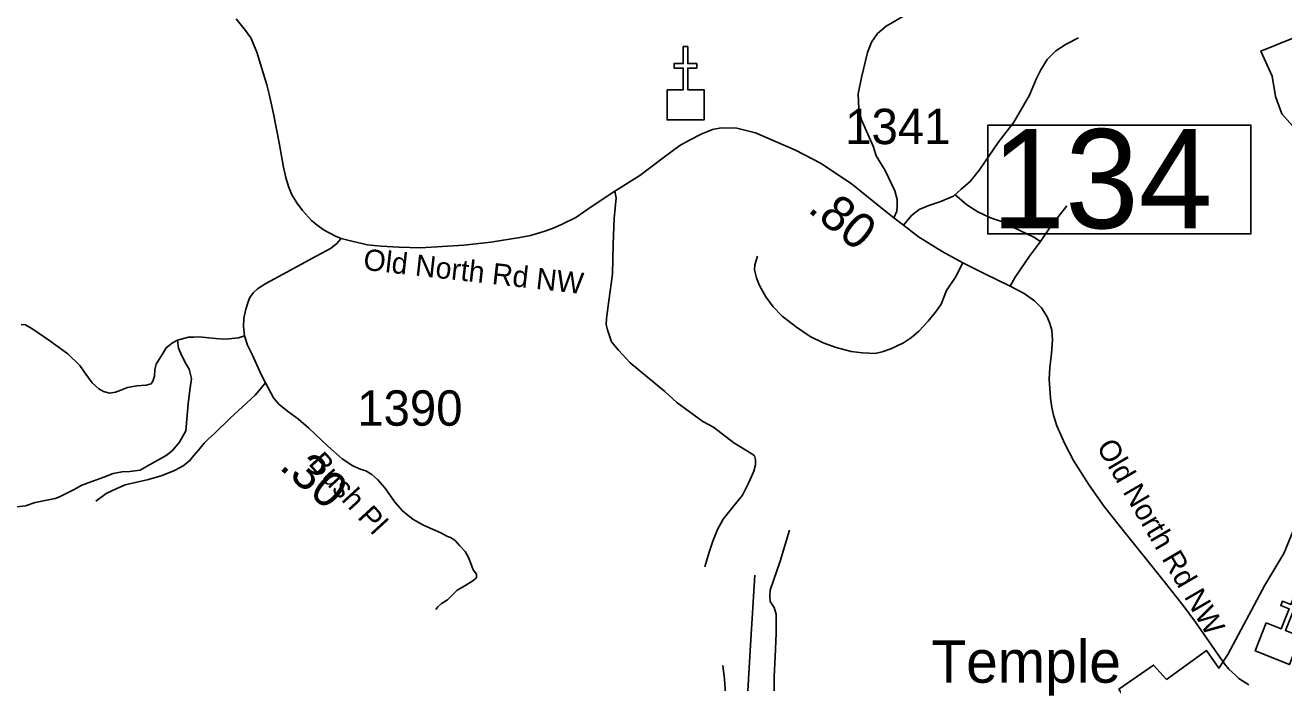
# Model space of a CAD drawing. Extents: x 1159738 to 1321356, y 736314 to 882035.
# Drawn here: x 1241094 to 1245538, y 803253 to 805576 of the extents above; entities that cross this region are included whole.
import ezdxf

# ---------------------------------------------------------------- set-up
doc = ezdxf.new("R2010")
doc.units = 0
for name, color, linetype in [('Exist Boundary Political City Limit New', 7, 'Continuous'), ('Exist Cultural Church CELL', 7, 'Continuous'), ('Exist Cultural Church Label', 7, 'Continuous'), ('Exist Road Non-System Type 51', 7, 'Continuous'), ('Exist Road Secondary Mileage Hundredths English Label', 7, 'Continuous'), ('Exist Road Secondary Structure Standard Bridge Number Label', 7, 'Continuous'), ('Exist Road Secondary Type 51 Attributed', 7, 'Continuous'), ('Exist Road Secondary Type 51 Label', 7, 'Continuous'), ('Exist Road Secondary Type 51 Number Label', 7, 'Continuous'), ('Map Preparation Boundary City Limit Buffer Line', 7, 'Continuous')]:
    doc.layers.add(name, color=color, linetype=linetype)

msp = doc.modelspace()

# ---------------------------------------------------------------- linework, layer by layer
at = {"layer": 'Exist Boundary Political City Limit New'}
for points in [[(1245684.6, 805575.2), (1245457.4, 805483.9), (1245496.9, 805395.2), (1245509.2, 805324.2), (1245530.8, 805262.5), (1245589.4, 805197.6)], [(1245706.5, 804117.7), (1245537.9, 803709.7)], [(1245537.9, 803709.7), (1245471.1, 803597.8), (1245340.3, 803353.2), (1245309, 803304.5), (1245264.8, 803367.7), (1245123.8, 803265.2)], [(1245123.8, 803265.2), (1245078.4, 803315.5), (1244956.1, 803230.1), (1245234.7, 802820.4), (1243974.4, 802811.8)]]:
    msp.add_lwpolyline(points, dxfattribs=at)
at = {"layer": 'Exist Cultural Church CELL'}
for points in [[(1243360.3, 805347.6), (1243417.3, 805347.7), (1243417.3, 805423.9), (1243385.3, 805423.9), (1243385.3, 805439.8), (1243417.3, 805439.8), (1243417.3, 805500), (1243433.3, 805500), (1243433.3, 805439.8), (1243465.3, 805439.8), (1243465.3, 805423.9), (1243433.3, 805423.9), (1243433.3, 805347.7), (1243491, 805347.6), (1243491, 805241.1), (1243360.3, 805241.1)], [(1245476.1, 803464.5), (1245529.1, 803443.8), (1245557, 803514.6), (1245527.2, 803526.4), (1245533, 803541.2), (1245562.8, 803529.5), (1245584.8, 803585.5), (1245599.8, 803579.6), (1245577.7, 803523.6), (1245607.5, 803511.9), (1245601.7, 803497), (1245571.9, 803508.8), (1245544, 803437.9), (1245597.6, 803416.7), (1245558.6, 803317.6), (1245437.1, 803365.5)]]:
    msp.add_lwpolyline(points, close=True, dxfattribs=at)
at = {"layer": 'Exist Road Non-System Type 51'}
for points in [[(1244160.7, 804895.7), (1244171.3, 804918.9), (1244172.5, 804936.2), (1244172.5, 804959.7), (1244165.1, 804990.7), (1244130.5, 805062.4), (1244098.3, 805114.4), (1244088.4, 805147.8), (1244064.9, 805201), (1244046.4, 805241.8), (1244037.7, 805280.2), (1244035.2, 805333.4), (1244046.4, 805390.3), (1244068.6, 805479.3), (1244082.2, 805515.2), (1244103.3, 805546.1), (1244134.2, 805572.1), (1244192.3, 805606.8)], [(1244195.5, 804868.8), (1244223.2, 804902.9), (1244250.4, 804925.1), (1244285, 804938.7), (1244323.4, 804952.3), (1244371.6, 804972.1), (1244398.8, 804996.9), (1244431, 805024.1), (1244463.2, 805064.9), (1244529.9, 805161.4), (1244584.4, 805233.1), (1244640, 805328.5), (1244663.5, 805385.4), (1244679.6, 805417.6), (1244703.1, 805454.7), (1244732.8, 805485.6), (1244769.9, 805509.1), (1244813.2, 805531.4)], [(1243175.6, 804989.4), (1243180, 804966), (1243173.5, 804892.7), (1243169.4, 804802.3), (1243167.8, 804696.3), (1243154.7, 804602.1), (1243146.6, 804540.2), (1243145, 804518.2), (1243149.9, 804499.4), (1243163.7, 804457.1), (1243188.9, 804427.3), (1243229.6, 804383.3), (1243352.5, 804281.5), (1243394.7, 804243.5), (1243486.7, 804175.9), (1243524.1, 804156.4), (1243595.7, 804101), (1243660.1, 804061.9), (1243668.8, 804054.1)], [(1244679, 804811.5), (1244655.2, 804827.4), (1244581.1, 804862.4), (1244548.6, 804880.4), (1244502.2, 804895.8), (1244458.2, 804917), (1244418.3, 804941.5), (1244376.9, 804977.2)], [(1244679, 804811.5), (1244713.2, 804862.8), (1244772.5, 804937.4)], [(1244572.3, 804653.4), (1244589.4, 804685.2), (1244639.9, 804760.2), (1244679, 804811.5)], [(1244405, 804736.6), (1244378.9, 804686.1), (1244347.2, 804638), (1244328.5, 804590.8), (1244312.2, 804566.4), (1244282.1, 804530.5), (1244249.5, 804494.7), (1244223.5, 804472.7), (1244195.8, 804453.9), (1244151, 804432.7), (1244120.1, 804422.1), (1244095.6, 804416.4), (1244050.9, 804418.9), (1244011, 804423), (1243957.3, 804436.8), (1243911.7, 804453.9), (1243865.6, 804476), (1243817.6, 804508.5), (1243767.1, 804547.6), (1243735.3, 804581.1), (1243709.3, 804616.1), (1243686.5, 804656.8), (1243676.7, 804682.9), (1243669.4, 804711.4), (1243670.2, 804729.3), (1243680, 804760.3)], [(1241868, 804478.7), (1241846.9, 804471.7), (1241813.6, 804467.8), (1241795.4, 804467.2), (1241766.1, 804469.1), (1241706.8, 804475), (1241689.2, 804474.3), (1241670.3, 804474.3), (1241632, 804463.4), (1241614.4, 804453.6), (1241591, 804436), (1241579.3, 804416.5), (1241556.5, 804378.6), (1241551.9, 804359.7), (1241549.9, 804336.3), (1241544.1, 804318), (1241538.2, 804308.9), (1241520.6, 804303.7), (1241488.1, 804301.7), (1241454.8, 804296.5), (1241432, 804286.1), (1241413.1, 804279.5), (1241391.6, 804276.3), (1241370.1, 804282.1), (1241353.9, 804291.3), (1241330.4, 804312.1), (1241307.6, 804342.8), (1241287.1, 804374), (1241244.1, 804415.1), (1241180.2, 804460.8), (1241120.3, 804502.5), (1241094.9, 804516.8), (1241079.3, 804518.8)], [(1241632, 804463.4), (1241635.3, 804434.9), (1241646.4, 804407.5), (1241662.7, 804378.8), (1241673.1, 804361.2), (1241680.9, 804327.3), (1241675.1, 804286.9), (1241669.2, 804238), (1241664.6, 804184.5), (1241661.4, 804142.8), (1241638.6, 804102.7), (1241612.5, 804072.7), (1241591.7, 804056.4), (1241522, 804017.3), (1241499.2, 804003.6), (1241462.7, 803999.7), (1241436, 803998.4), (1241404.1, 803992.5), (1241371.5, 803979.5), (1241294.2, 803951), (1241266.2, 803935.3), (1241215.4, 803909.9), (1241199.1, 803904.1), (1241128.8, 803889.7), (1241094.4, 803878.1), (1241054, 803872.9)], [(1241942.2, 804312.4), (1241905.5, 804268.7), (1241817.5, 804187.9), (1241760.8, 804131.8), (1241741.3, 804114.6), (1241725.7, 804099), (1241705.5, 804074.2), (1241689.2, 804055.3), (1241673.6, 804037), (1241651.4, 804018.8), (1241620.8, 804003.1), (1241577.2, 803985.5), (1241529.6, 803971.2), (1241447.1, 803951.8), (1241417.1, 803939.4), (1241380, 803921.1), (1241342.9, 803894.4)], [(1243668.8, 804054.1), (1243672.9, 804040.2), (1243672.9, 804023.1), (1243667.2, 804000.3), (1243649.3, 803960.4), (1243626.5, 803915.6), (1243591.5, 803871.6), (1243559, 803831.2), (1243538.6, 803794.5), (1243522.3, 803753.8), (1243508.5, 803714.7), (1243493.8, 803662.5)], [(1243745.7, 803495.6), (1243738.7, 803519.5), (1243724, 803540.7), (1243723.2, 803561), (1243724.9, 803580.6), (1243759.9, 803682.4), (1243792.4, 803792.4)], [(1242595.4, 803765.7), (1242610.7, 803756.3), (1242627.8, 803737.6), (1242647.3, 803717.2), (1242659.5, 803696), (1242666.9, 803674), (1242675.8, 803652), (1242687.2, 803637.3), (1242687.2, 803624.3), (1242670.9, 803611.2), (1242638.4, 803590.8), (1242618.8, 803580.3), (1242600.9, 803562.3), (1242584.6, 803546), (1242564.2, 803533), (1242551.2, 803521.6), (1242543.9, 803511.8)], [(1243637.3, 803028.4), (1243640.9, 803144.5), (1243655.5, 803385.4), (1243669.8, 803633.3)], [(1243719.7, 802935.3), (1243721.3, 802974.2), (1243731.9, 803046.5), (1243740, 803135.7), (1243738.4, 803273.7), (1243741.6, 803344.7), (1243745.7, 803427.5), (1243745.7, 803495.6)], [(1243719.7, 802935.3), (1243678.4, 802971.2), (1243647.5, 803010.2), (1243611.9, 803064.6), (1243590.8, 803103.5), (1243577, 803137.6), (1243569.7, 803170.1), (1243568.1, 803199.3), (1243563.2, 803265.4), (1243557.5, 803314.1)]]:
    msp.add_lwpolyline(points, dxfattribs=at)
at = {"layer": 'Exist Road Secondary Structure Standard Bridge Number Label'}
msp.add_lwpolyline([(1244492.9, 805222.9), (1245421.8, 805222.9), (1245421.8, 804838.7), (1244492.9, 804838.7)], close=True, dxfattribs=at)
at = {"layer": 'Exist Road Secondary Type 51 Attributed'}
for points in [[(1241838.8, 805598.4), (1241871.3, 805557.1), (1241890.6, 805530.8), (1241911.7, 805479.8), (1241946.7, 805365), (1241955.5, 805332.5), (1241965.1, 805289.4), (1241970.4, 805263), (1241990.5, 805160.5), (1242005.4, 805074.3), (1242014.2, 805037.4), (1242023.9, 805005.7), (1242035.7, 804976.6), (1242052.5, 804947.9), (1242073.3, 804920.6), (1242105, 804886), (1242124.6, 804869.6), (1242149.6, 804851.8), (1242189.5, 804830.6), (1242209.2, 804822)], [(1242209.2, 804822), (1242247.6, 804812.5), (1242282.9, 804804.1), (1242300.8, 804800.2), (1242350.3, 804795.4), (1242413.1, 804791.1), (1242489.3, 804789.8), (1242642.3, 804799.1), (1242738.3, 804808.9), (1242840.9, 804826), (1242877.5, 804832.5), (1242924.7, 804847.2), (1242955.5, 804857), (1242990.1, 804873.1), (1243038.4, 804896.6), (1243092.8, 804933.7), (1243175.6, 804989.4), (1243264.6, 805045), (1243346.3, 805106.9), (1243405.6, 805150.2), (1243439.9, 805169.6), (1243483.5, 805192.2), (1243500.6, 805199.1), (1243520.6, 805207.1), (1243551.2, 805212.7), (1243607, 805211.5), (1243672.5, 805195.4), (1243813.7, 805134.1), (1243902.7, 805088.3), (1244010.3, 805016.6), (1244133, 804917.1), (1244160.7, 804895.7), (1244195.5, 804868.8), (1244247.7, 804828.4), (1244331.8, 804776.5), (1244405, 804736.6), (1244482.9, 804697.5), (1244572.3, 804653.4), (1244621.1, 804628.3), (1244657.5, 804602.1), (1244682.4, 804577.4), (1244702.2, 804545.6), (1244712.5, 804522), (1244719, 804498.2), (1244721.2, 804464.5), (1244717.4, 804416.5), (1244712, 804366.4), (1244709.8, 804324.9), (1244713.9, 804258), (1244718.8, 804224.9), (1244724.5, 804198.3), (1244736.4, 804160.3), (1244764.6, 804096.6), (1244796, 804038.4), (1244851.1, 803950.5), (1244903.7, 803875.4), (1244958, 803807.3), (1245063.6, 803676.1), (1245116.1, 803610.9), (1245183.2, 803526.2), (1245225.8, 803467), (1245283, 803385.8), (1245311.8, 803343.3), (1245323.6, 803327.2)], [(1242209.2, 804822), (1242193.3, 804802.9), (1242171.6, 804787.4), (1242105.3, 804751.6), (1242017.9, 804702.8), (1241943.9, 804663.5), (1241913.8, 804644.3), (1241899.7, 804631.3), (1241887.3, 804614.3), (1241881, 804598), (1241872.3, 804573.2), (1241866.1, 804540.5), (1241864.8, 804511.3), (1241868, 804478.7), (1241878.9, 804445.7), (1241896.3, 804409.7), (1241926.2, 804344.6), (1241942.2, 804312.4), (1241970.7, 804259.8), (1241989.9, 804237.7), (1242020.1, 804212.5), (1242059, 804183.8), (1242095, 804151.9), (1242162.5, 804088.4), (1242212.8, 804044.2), (1242251.2, 804019.6), (1242279.8, 804006.3), (1242296.7, 804001.5), (1242318, 803988.7), (1242338.2, 803970.9), (1242363.6, 803941.5), (1242400.2, 803890.2), (1242425.9, 803860.4), (1242446, 803843.8), (1242462.1, 803830.7), (1242485.3, 803817.7), (1242502.7, 803808.6), (1242561.7, 803782.6), (1242585.5, 803769.3), (1242595.4, 803765.7)], [(1245323.6, 803327.2), (1245328.9, 803320.1), (1245344.5, 803300.7), (1245367.7, 803279.8), (1245379.5, 803268.5), (1245414.1, 803246.2)]]:
    msp.add_lwpolyline(points, dxfattribs=at)
at = {"layer": 'Map Preparation Boundary City Limit Buffer Line'}
for points in [[(1245684.6, 805575.2), (1245457.4, 805483.9), (1245496.9, 805395.2), (1245509.2, 805324.2), (1245530.8, 805262.5), (1245589.4, 805197.6)], [(1245706.5, 804117.7), (1245537.9, 803709.7)], [(1245537.9, 803709.7), (1245471.1, 803597.8), (1245340.3, 803353.2), (1245309, 803304.5), (1245264.8, 803367.7), (1245123.8, 803265.2)], [(1245123.8, 803265.2), (1245078.4, 803315.5), (1244956.1, 803230.1), (1245234.7, 802820.4), (1243974.4, 802811.8)]]:
    msp.add_lwpolyline(points, dxfattribs=at)

# ---------------------------------------------------------------- texts
at = {"layer": 'Exist Cultural Church Label'}
msp.add_text('Temple', height=150, dxfattribs=at).set_placement((1244294.1, 803253.3))
at = {"layer": 'Exist Road Secondary Mileage Hundredths English Label'}
for s, rotation, p in [('.80', 320.963, (1243852.8, 804920.1)), ('.30', 319.1587, (1241986.8, 804011.4))]:
    msp.add_text(s, height=125, rotation=rotation, dxfattribs=at).set_placement(p)
at = {"layer": 'Exist Road Secondary Structure Standard Bridge Number Label'}
msp.add_text('134', height=350, dxfattribs=at).set_placement((1244505.4, 804858.5))
at = {"layer": 'Exist Road Secondary Type 51 Label'}
for s, rotation, p in [('Old North Rd NW', 353.6705, (1242285.3, 804712.1)), ('Old North Rd NW', 300.2853, (1244875, 804087)), ('Bush Pl', 312.5061, (1242090.9, 804025.7))]:
    msp.add_text(s, height=75, rotation=rotation, dxfattribs=at).set_placement(p)
at = {"layer": 'Exist Road Secondary Type 51 Number Label'}
for s, p in [('1341', (1243989.4, 805155.5)), ('1390', (1242266.2, 804161))]:
    msp.add_text(s, height=125, dxfattribs=at).set_placement(p)

doc.saveas('drawing.dxf')
